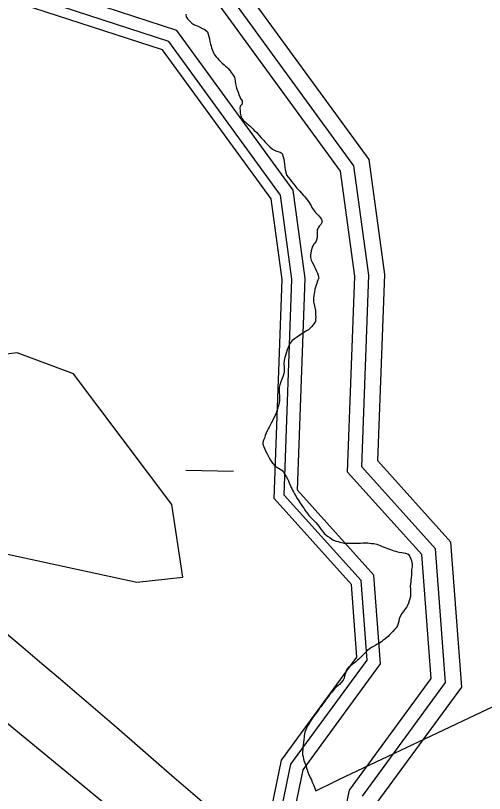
# Model space of a CAD drawing. Extents: x 2260773 to 2342389, y 552869 to 618546.
# Drawn here: x 2291620 to 2292385, y 595024 to 596292 of the extents above; entities that cross this region are included whole.
import ezdxf

# ---------------------------------------------------------------- set-up
doc = ezdxf.new("R2010")
doc.units = 0
for name, color, linetype in [('Exist Boundary Political City Limit New', 7, 'Continuous'), ('Exist Hydrographic Buffer Line', 7, 'Continuous'), ('Exist Hydrographic Misc Water Feature', 7, 'Continuous'), ('Exist Hydrographic Pond Under 1500 Sq Ft', 7, 'Continuous'), ('Exist Hydrographic River Shore', 7, 'Continuous'), ('Exist Railroad Mainline', 7, 'Continuous'), ('Map Preparation Boundary City Limit Buffer Line', 7, 'Continuous')]:
    doc.layers.add(name, color=color, linetype=linetype)

msp = doc.modelspace()

# ---------------------------------------------------------------- linework, layer by layer
at = {"layer": 'Exist Boundary Political City Limit New'}
for points in [[(2291897.8, 596294.6), (2291898.5, 596290.1), (2291900.8, 596286.8), (2291903.8, 596283.4), (2291907.8, 596280.1), (2291911, 596277.9), (2291914.5, 596276.3), (2291917.8, 596274.8), (2291921.8, 596272.9), (2291925.2, 596271.1), (2291928.8, 596269.3), (2291933, 596265.7), (2291934.2, 596261.9), (2291935.2, 596258.1), (2291936.2, 596254.1), (2291937, 596250.1), (2291938.2, 596245.4), (2291939, 596242.5), (2291939.8, 596239.7), (2291940.8, 596236.8), (2291943, 596231.5), (2291945.2, 596227.9), (2291947.5, 596224.9), (2291949.5, 596222.6), (2291951.5, 596220.3), (2291953.5, 596218.2), (2291957.2, 596214.7), (2291960.2, 596212), (2291962.5, 596209.9), (2291964.5, 596207.9), (2291966.8, 596205.9), (2291970, 596202), (2291971.8, 596199.6), (2291973.5, 596197.3), (2291975.2, 596194.9), (2291977, 596191.9), (2291977.8, 596188.8)], [(2291977.8, 596188.8), (2291978.2, 596184.6), (2291979, 596180.8), (2291980, 596176.8), (2291980.5, 596173.9), (2291981.5, 596171.1), (2291983, 596167.3), (2291984.2, 596163.6), (2291986, 596159.9), (2291987.2, 596156.9), (2291989.8, 596153), (2291989.5, 596147.9), (2291986.2, 596144.6), (2291985.8, 596141.2), (2291986.2, 596136.8), (2291986.5, 596132.8), (2291987.5, 596128.9), (2291988.8, 596124.8), (2291991.2, 596121.8), (2291993.8, 596119.5), (2291996.8, 596116.9), (2291999.5, 596114.6), (2292002, 596112.4), (2292004.2, 596110.2), (2292007, 596107.3), (2292010, 596104.5), (2292012.8, 596101.8), (2292015.5, 596099.1), (2292018.2, 596096), (2292020.8, 596093), (2292023, 596090.7), (2292024.8, 596088.4), (2292026.8, 596086.2), (2292029, 596084), (2292031.8, 596081.2), (2292034.8, 596078.4), (2292039.2, 596074.2), (2292044.5, 596071.6), (2292048, 596070.4), (2292051.8, 596069.3), (2292055, 596067.1), (2292056.8, 596062.1), (2292057.5, 596058.1), (2292058, 596054.2), (2292058.8, 596050.1), (2292059.5, 596044.3), (2292060, 596041.2), (2292060.5, 596038.3), (2292061.2, 596034.4), (2292062.2, 596031.7), (2292065.2, 596027.9), (2292067.8, 596024.8), (2292070.2, 596021.6), (2292073.8, 596017.1), (2292077, 596013.1), (2292079, 596010.9), (2292081, 596008.6), (2292083, 596006.3), (2292086.2, 596002.5), (2292089.8, 595998.8), (2292091.8, 595996.4), (2292096.5, 595991.2), (2292099.2, 595987.3), (2292100.5, 595984.7), (2292102, 595982.1), (2292103.5, 595979.4), (2292105.8, 595975.4), (2292109.2, 595970.9), (2292111.8, 595968.4), (2292114.5, 595965.4), (2292117.2, 595962.2), (2292119, 595959.8), (2292120, 595955.7), (2292118.2, 595951.6), (2292115.2, 595948.8), (2292113.5, 595945.9), (2292112, 595942.1), (2292112.2, 595937.6), (2292112.2, 595933.6), (2292112, 595930.1), (2292110.2, 595924.3), (2292108, 595921.3), (2292106.2, 595918.8), (2292103.8, 595914.2), (2292102.2, 595908.6), (2292101.5, 595904.9), (2292101.2, 595901.9), (2292101, 595897.6), (2292102.2, 595893.4), (2292103.8, 595889.8), (2292105.8, 595886.2), (2292107.5, 595882.7), (2292109, 595880.1), (2292111, 595875.5), (2292112.8, 595872.1), (2292113.5, 595868.2), (2292114.5, 595864.2), (2292113.2, 595860.8), (2292112.2, 595858), (2292111.2, 595855.1)], [(2292111.2, 595855.1), (2292110.2, 595852.3), (2292109.2, 595849.1), (2292108.2, 595846), (2292107.5, 595841.7), (2292107, 595838.8), (2292106.5, 595835.8), (2292106, 595831.8), (2292105.8, 595828.8), (2292106.2, 595825.9), (2292107.2, 595820.8), (2292108.2, 595816.1), (2292109.2, 595811.4), (2292109.5, 595808.2), (2292109.5, 595804.2), (2292109.8, 595800.2), (2292109.5, 595796.3), (2292109.2, 595793.3), (2292107.8, 595790.9), (2292105.5, 595787.7), (2292103, 595784.4), (2292100, 595781.8), (2292097.8, 595779.9), (2292094.5, 595777.9), (2292092.8, 595777.2), (2292090, 595775.1), (2292085.2, 595772), (2292081.8, 595769.6), (2292078.5, 595767.4), (2292075.2, 595765.2), (2292071.2, 595762.3), (2292068.2, 595758.1), (2292066.2, 595754.8), (2292064.8, 595751.1), (2292063, 595747.2), (2292061.5, 595741.8), (2292060.5, 595737.9), (2292059.5, 595734.9), (2292058.2, 595729.6), (2292057.8, 595724.3), (2292058.2, 595719.5), (2292058.2, 595711.4), (2292057, 595706.5), (2292055.8, 595702.8), (2292054.2, 595699.1), (2292052.5, 595695), (2292051.2, 595689.8), (2292050.2, 595685.9), (2292050.2, 595677.7), (2292050.5, 595672.2), (2292050.5, 595664.3), (2292050, 595660.2), (2292048.5, 595654.6), (2292047.2, 595650.8), (2292046, 595647), (2292044.5, 595642.9), (2292042.2, 595637.8), (2292040.2, 595634.2), (2292039, 595631.5), (2292037, 595627.6), (2292033.8, 595621.1), (2292032, 595618.2), (2292030.2, 595614.7), (2292028.2, 595610.1), (2292027.2, 595607.2), (2292026, 595603.1), (2292024.5, 595599.6), (2292023.5, 595596.1), (2292023.2, 595593.2), (2292025, 595588.6), (2292026.5, 595585), (2292028.2, 595581.4), (2292030.2, 595577.3), (2292032, 595574.2), (2292033.8, 595570.7), (2292035.8, 595567.2), (2292039, 595562), (2292043.2, 595558.1), (2292046.5, 595555.8), (2292048.8, 595554.2), (2292051.5, 595552.6), (2292054.2, 595550.7), (2292057, 595547.4), (2292059.5, 595543.9), (2292061.2, 595540.6), (2292063.5, 595536.6), (2292065, 595533.6), (2292066.5, 595529.9), (2292068.2, 595526.2), (2292069.2, 595523.6), (2292070.8, 595520.7), (2292072, 595518.2), (2292073.5, 595515.5), (2292075.2, 595512), (2292076.8, 595509.4), (2292079.2, 595504.8), (2292082, 595500.8)], [(2292082, 595500.8), (2292083.5, 595498.2), (2292085.8, 595494.9), (2292088, 595491.6), (2292090, 595488.7), (2292092.5, 595485.1), (2292094.2, 595482.6), (2292096.2, 595480.2), (2292098.5, 595477.1), (2292100.5, 595474.8), (2292102.8, 595472.7), (2292105.5, 595469.8), (2292107.5, 595467.7), (2292109.8, 595465.5), (2292113, 595461.7), (2292116, 595457.8), (2292118.2, 595454.5), (2292120.8, 595451.3), (2292123.5, 595447.7), (2292126.2, 595445.3), (2292129, 595443.1), (2292132.5, 595440.8), (2292135.8, 595438.4), (2292138.5, 595436.9), (2292143, 595435.2), (2292146, 595434.3), (2292148.8, 595433.5), (2292151.5, 595432.8), (2292155.8, 595431.8), (2292160.5, 595431.6), (2292164.5, 595431.6), (2292167.5, 595431.6), (2292170.5, 595431.6), (2292173.8, 595431.7), (2292178.5, 595431.9), (2292182.5, 595432), (2292186.5, 595432.2), (2292191.2, 595432.2), (2292194.5, 595432.1), (2292197.5, 595431.8), (2292200.5, 595431.4), (2292204.5, 595431), (2292209.2, 595430.2), (2292212, 595429.1), (2292214.8, 595427.9), (2292218, 595426.5), (2292221.2, 595425.1), (2292226.5, 595422.9), (2292231.5, 595421.2), (2292234.5, 595420.3), (2292237.2, 595419.4), (2292240.2, 595418.6), (2292243, 595417.8), (2292246, 595417.2), (2292250, 595416.4), (2292253, 595415.8), (2292255.8, 595415.2), (2292260.2, 595413.9), (2292263, 595410), (2292264, 595407.2), (2292265.5, 595404.5), (2292266.5, 595400.6), (2292267.2, 595397.1), (2292266.8, 595392.9), (2292266, 595388.9), (2292265.8, 595386.1), (2292265.8, 595379.6), (2292265.5, 595375.2), (2292265, 595371.2), (2292264.5, 595368.3), (2292264, 595365.3), (2292263.8, 595361.7), (2292264, 595357), (2292264, 595351.4), (2292264.2, 595344.9), (2292263.2, 595341), (2292262.2, 595337.7), (2292261, 595333.9), (2292259.5, 595330.2), (2292258.2, 595327.7), (2292256.2, 595325.3), (2292254.5, 595322.9), (2292252.8, 595320.5), (2292250.2, 595317.3), (2292247.8, 595313.4), (2292246, 595308.3), (2292245, 595304.5), (2292244, 595300.6), (2292242.5, 595296), (2292240.8, 595293.6), (2292238.2, 595290.7), (2292235.2, 595287.8), (2292232.5, 595284.8), (2292230.2, 595282.4), (2292227.8, 595279.8), (2292225.5, 595277.8), (2292222.5, 595275.2), (2292219.2, 595272.8), (2292216.8, 595270.8)], [(2291935.8, 595000), (2291905.5, 595026.1), (2291875, 595052.2), (2291845, 595078.5), (2291814.8, 595104.9), (2291784.8, 595131.2), (2291754.5, 595157.4), (2291724, 595183.2), (2291693.5, 595209.2), (2291663.2, 595235.2), (2291632.8, 595261.1), (2291602, 595286.8), (2291571.2, 595312.4), (2291541, 595338.5)], [(2292203.8, 595263.4), (2292200.8, 595261.8), (2292197.2, 595259.2), (2292194.2, 595256.7), (2292192, 595254.6), (2292190, 595252.5), (2292187.8, 595250.4), (2292184.2, 595247), (2292182, 595244.9), (2292180, 595242.8), (2292177.8, 595240.8), (2292175, 595238.4), (2292172.2, 595236.3), (2292169.2, 595233.9), (2292166, 595231.4), (2292163, 595228.8), (2292160.8, 595226.8), (2292159.5, 595224.1), (2292158.5, 595221.4), (2292157.8, 595218.5), (2292157.2, 595216.4), (2292156.8, 595214.6), (2292156, 595211.8), (2292154.2, 595208.4), (2292151.2, 595204.7), (2292148.2, 595201.5), (2292145.5, 595199), (2292143, 595196.8), (2292140.5, 595194.2), (2292138.5, 595192), (2292136, 595188.9), (2292134, 595186.6), (2292131.8, 595183.9), (2292129.8, 595181.1), (2292127.2, 595177.9), (2292125.5, 595175.5), (2292123.8, 595173.1), (2292121.2, 595169.6), (2292117.8, 595165), (2292116, 595162.6), (2292114.2, 595160.2), (2292111.8, 595156.9), (2292109.8, 595154.1), (2292107.8, 595151.4), (2292104.8, 595147.2), (2292102.5, 595143.9), (2292099.8, 595139.9), (2292098.5, 595137.2), (2292096.5, 595133.7), (2292093, 595126.4), (2292091.8, 595123.7), (2292091.2, 595120.8), (2292091, 595117.8), (2292090.8, 595114.8), (2292090.5, 595111.4), (2292089.8, 595106.4), (2292089.2, 595102.6), (2292088.8, 595098.9), (2292088.5, 595094.9), (2292088.2, 595091.9), (2292088.2, 595087.1), (2292089, 595083.2), (2292089.8, 595080.2), (2292090.5, 595077.3), (2292091.8, 595073.6), (2292092.8, 595070.8), (2292093.8, 595067.9), (2292094.5, 595065), (2292095.5, 595062.2), (2292096.8, 595058.3), (2292098.2, 595054.1), (2292099.8, 595051.1), (2292101.2, 595048.4), (2292102.5, 595045.7), (2292104, 595042.1), (2292106, 595037.7), (2292109.8, 595027.9), (2292138.5, 595041.8), (2292147.5, 595046.1), (2292500, 595213.1)], [(2292216.8, 595270.8), (2292212.8, 595268.3), (2292210, 595266.8), (2292207.5, 595265.4), (2292203.8, 595263.4)]]:
    msp.add_lwpolyline(points, dxfattribs=at)
at = {"layer": 'Exist Hydrographic Buffer Line'}
for points in [[(2292186, 595019.3), (2292321.4, 595204.5), (2292305.2, 595422.7), (2292185, 595556.3), (2292196.3, 595868.6), (2292172, 596047.4), (2291947.2, 596356.2), (2291600, 596469.4), (2291646.1, 596536.2), (2291616.2, 596757.9), (2291526.6, 596920), (2291093, 596887.8), (2290971.3, 597034.1), (2290942.8, 597246.4), (2290895.5, 597288.4), (2291164.1, 597459.1), (2291193.4, 597735), (2291059.2, 597903.3), (2290949.1, 597996.6), (2291025.8, 598231), (2290961.3, 598275.7)], [(2292095.9, 594696.1), (2292164.5, 595028.8), (2292297.8, 595211.3), (2292282.7, 595413.1), (2292161.6, 595547.8), (2292173.2, 595867.4), (2292150, 596038.5), (2291932.9, 596336.6), (2291563.5, 596457.1), (2291622, 596541.9), (2291593.9, 596750.5), (2291513.5, 596895.9), (2291082.9, 596863.9), (2290949.3, 597024.5), (2290921.1, 597234.9), (2290857.3, 597291.5), (2291142.4, 597472.6), (2291169.5, 597728), (2291042.6, 597887.1), (2290922.4, 597989), (2290998.5, 598221.8), (2290948.1, 598256.8)], [(2292018.1, 594718.1), (2292089, 595062.3), (2292215.1, 595234.9), (2292204.3, 595379.6), (2292079.8, 595518.1), (2292092.3, 595863.4), (2292072.7, 596007.5), (2291883.1, 596268), (2291532.2, 596382.4), (2291473, 596416.3), (2291477.4, 596474.4), (2291537.9, 596562.1), (2291516, 596724.8), (2291467.9, 596811.6), (2291047.4, 596780.4), (2290872.4, 596990.8), (2290845.1, 597194.4), (2290812.2, 597223.6), (2290804.9, 597338.3), (2290818.7, 597362.6), (2291066.3, 597519.8), (2291085.8, 597703.6)], [(2291997.5, 594723.9), (2292069, 595071.1), (2292193.3, 595241.1), (2292183.6, 595370.8), (2292058.2, 595510.3), (2292070.9, 595862.4), (2292052.4, 595999.3), (2291869.9, 596249.9), (2291523.5, 596362.8), (2291450.7, 596404.6), (2291456.6, 596481.8), (2291515.7, 596567.4), (2291495.4, 596717.9), (2291455.9, 596789.4), (2291038, 596758.3), (2290852.1, 596981.9), (2290825.1, 597183.7), (2290791.5, 597213.5), (2290783.2, 597343.3), (2290802.9, 597377.7), (2291046.2, 597532.3), (2291063.7, 597697.2)]]:
    msp.add_lwpolyline(points, dxfattribs=at)
at = {"layer": 'Exist Hydrographic Misc Water Feature'}
msp.add_line((2291897.7, 595551), (2291975.6, 595549.4), dxfattribs=at)
at = {"layer": 'Exist Hydrographic Pond Under 1500 Sq Ft'}
msp.add_lwpolyline([(2291817.9, 595368), (2291892.8, 595376.3), (2291874.9, 595494.6), (2291714.8, 595707.8), (2291622.9, 595742.4), (2291397.8, 595714.2), (2291256.9, 595661.3), (2291249.9, 595563.1), (2291450.9, 595447.5), (2291817.9, 595368)], dxfattribs=at)
at = {"layer": 'Exist Hydrographic River Shore'}
for points in [[(2292210.1, 595008.6), (2292347.8, 595197), (2292330.2, 595433.3), (2292211.1, 595565.8), (2292222.1, 595869.8), (2292196.7, 596057.3), (2291963.1, 596378.1), (2291640.8, 596483.2), (2291672.9, 596529.7), (2291641, 596766.1), (2291541.1, 596946.9), (2291104.3, 596914.4), (2290995.8, 597044.9), (2290967.1, 597259.3), (2290938.1, 597285), (2291188.4, 597444.1), (2291220.2, 597742.8), (2291077.8, 597921.3), (2290979, 598005), (2291056.2, 598241.2), (2290975.9, 598296.9)], [(2291982, 594728.3), (2292053.9, 595077.8), (2292176.8, 595245.8), (2292167.9, 595364.1), (2292041.8, 595504.4), (2292054.8, 595861.6), (2292036.9, 595993.1), (2291860, 596236.1), (2291516.9, 596348), (2291433.9, 596395.6), (2291440.8, 596487.3), (2291498.9, 596571.4), (2291479.8, 596712.8), (2291446.8, 596772.5), (2291030.9, 596741.6), (2290836.7, 596975.1), (2290809.9, 597175.6), (2290775.8, 597205.8), (2290766.8, 597347.1), (2290790.8, 597389.2), (2291030.9, 597541.8), (2291046.9, 597692.3)]]:
    msp.add_lwpolyline(points, dxfattribs=at)
at = {"layer": 'Exist Railroad Mainline'}
msp.add_lwpolyline([(2292036.9, 594783.4), (2291595.7, 595147), (2291562.4, 595173.6), (2291369.9, 595327.2), (2291358, 595336.6), (2291354.8, 595338.9), (2291301, 595377), (2291199.1, 595449), (2291064.4, 595527.7), (2290935.8, 595596.5), (2290841.4, 595641.6), (2290764.8, 595674.6), (2290755.2, 595678.7), (2290650.8, 595719.8), (2290554.5, 595752.8), (2290384.3, 595797.2), (2290167.8, 595855.2), (2290064.5, 595883.4)], dxfattribs=at)
at = {"layer": 'Map Preparation Boundary City Limit Buffer Line'}
for points in [[(2291897.8, 596294.6), (2291898.5, 596290.1), (2291900.8, 596286.8), (2291903.8, 596283.4), (2291907.8, 596280.1), (2291911, 596277.9), (2291914.5, 596276.3), (2291917.8, 596274.8), (2291921.8, 596272.9), (2291925.2, 596271.1), (2291928.8, 596269.3), (2291933, 596265.7), (2291934.2, 596261.9), (2291935.2, 596258.1), (2291936.2, 596254.1), (2291937, 596250.1), (2291938.2, 596245.4), (2291939, 596242.5), (2291939.8, 596239.7), (2291940.8, 596236.8), (2291943, 596231.5), (2291945.2, 596227.9), (2291947.5, 596224.9), (2291949.5, 596222.6), (2291951.5, 596220.3), (2291953.5, 596218.2), (2291957.2, 596214.7), (2291960.2, 596212), (2291962.5, 596209.9), (2291964.5, 596207.9), (2291966.8, 596205.9), (2291970, 596202), (2291971.8, 596199.6), (2291973.5, 596197.3), (2291975.2, 596194.9), (2291977, 596191.9), (2291977.8, 596188.8)], [(2291977.8, 596188.8), (2291978.2, 596184.6), (2291979, 596180.8), (2291980, 596176.8), (2291980.5, 596173.9), (2291981.5, 596171.1), (2291983, 596167.3), (2291984.2, 596163.6), (2291986, 596159.9), (2291987.2, 596156.9), (2291989.8, 596153), (2291989.5, 596147.9), (2291986.2, 596144.6), (2291985.8, 596141.2), (2291986.2, 596136.8), (2291986.5, 596132.8), (2291987.5, 596128.9), (2291988.8, 596124.8), (2291991.2, 596121.8), (2291993.8, 596119.5), (2291996.8, 596116.9), (2291999.5, 596114.6), (2292002, 596112.4), (2292004.2, 596110.2), (2292007, 596107.3), (2292010, 596104.5), (2292012.8, 596101.8), (2292015.5, 596099.1), (2292018.2, 596096), (2292020.8, 596093), (2292023, 596090.7), (2292024.8, 596088.4), (2292026.8, 596086.2), (2292029, 596084), (2292031.8, 596081.2), (2292034.8, 596078.4), (2292039.2, 596074.2), (2292044.5, 596071.6), (2292048, 596070.4), (2292051.8, 596069.3), (2292055, 596067.1), (2292056.8, 596062.1), (2292057.5, 596058.1), (2292058, 596054.2), (2292058.8, 596050.1), (2292059.5, 596044.3), (2292060, 596041.2), (2292060.5, 596038.3), (2292061.2, 596034.4), (2292062.2, 596031.7), (2292065.2, 596027.9), (2292067.8, 596024.8), (2292070.2, 596021.6), (2292073.8, 596017.1), (2292077, 596013.1), (2292079, 596010.9), (2292081, 596008.6), (2292083, 596006.3), (2292086.2, 596002.5), (2292089.8, 595998.8), (2292091.8, 595996.4), (2292096.5, 595991.2), (2292099.2, 595987.3), (2292100.5, 595984.7), (2292102, 595982.1), (2292103.5, 595979.4), (2292105.8, 595975.4), (2292109.2, 595970.9), (2292111.8, 595968.4), (2292114.5, 595965.4), (2292117.2, 595962.2), (2292119, 595959.8), (2292120, 595955.7), (2292118.2, 595951.6), (2292115.2, 595948.8), (2292113.5, 595945.9), (2292112, 595942.1), (2292112.2, 595937.6), (2292112.2, 595933.6), (2292112, 595930.1), (2292110.2, 595924.3), (2292108, 595921.3), (2292106.2, 595918.8), (2292103.8, 595914.2), (2292102.2, 595908.6), (2292101.5, 595904.9), (2292101.2, 595901.9), (2292101, 595897.6), (2292102.2, 595893.4), (2292103.8, 595889.8), (2292105.8, 595886.2), (2292107.5, 595882.7), (2292109, 595880.1), (2292111, 595875.5), (2292112.8, 595872.1), (2292113.5, 595868.2), (2292114.5, 595864.2), (2292113.2, 595860.8), (2292112.2, 595858), (2292111.2, 595855.1)], [(2292111.2, 595855.1), (2292110.2, 595852.3), (2292109.2, 595849.1), (2292108.2, 595846), (2292107.5, 595841.7), (2292107, 595838.8), (2292106.5, 595835.8), (2292106, 595831.8), (2292105.8, 595828.8), (2292106.2, 595825.9), (2292107.2, 595820.8), (2292108.2, 595816.1), (2292109.2, 595811.4), (2292109.5, 595808.2), (2292109.5, 595804.2), (2292109.8, 595800.2), (2292109.5, 595796.3), (2292109.2, 595793.3), (2292107.8, 595790.9), (2292105.5, 595787.7), (2292103, 595784.4), (2292100, 595781.8), (2292097.8, 595779.9), (2292094.5, 595777.9), (2292092.8, 595777.2), (2292090, 595775.1), (2292085.2, 595772), (2292081.8, 595769.6), (2292078.5, 595767.4), (2292075.2, 595765.2), (2292071.2, 595762.3), (2292068.2, 595758.1), (2292066.2, 595754.8), (2292064.8, 595751.1), (2292063, 595747.2), (2292061.5, 595741.8), (2292060.5, 595737.9), (2292059.5, 595734.9), (2292058.2, 595729.6), (2292057.8, 595724.3), (2292058.2, 595719.5), (2292058.2, 595711.4), (2292057, 595706.5), (2292055.8, 595702.8), (2292054.2, 595699.1), (2292052.5, 595695), (2292051.2, 595689.8), (2292050.2, 595685.9), (2292050.2, 595677.7), (2292050.5, 595672.2), (2292050.5, 595664.3), (2292050, 595660.2), (2292048.5, 595654.6), (2292047.2, 595650.8), (2292046, 595647), (2292044.5, 595642.9), (2292042.2, 595637.8), (2292040.2, 595634.2), (2292039, 595631.5), (2292037, 595627.6), (2292033.8, 595621.1), (2292032, 595618.2), (2292030.2, 595614.7), (2292028.2, 595610.1), (2292027.2, 595607.2), (2292026, 595603.1), (2292024.5, 595599.6), (2292023.5, 595596.1), (2292023.2, 595593.2), (2292025, 595588.6), (2292026.5, 595585), (2292028.2, 595581.4), (2292030.2, 595577.3), (2292032, 595574.2), (2292033.8, 595570.7), (2292035.8, 595567.2), (2292039, 595562), (2292043.2, 595558.1), (2292046.5, 595555.8), (2292048.8, 595554.2), (2292051.5, 595552.6), (2292054.2, 595550.7), (2292057, 595547.4), (2292059.5, 595543.9), (2292061.2, 595540.6), (2292063.5, 595536.6), (2292065, 595533.6), (2292066.5, 595529.9), (2292068.2, 595526.2), (2292069.2, 595523.6), (2292070.8, 595520.7), (2292072, 595518.2), (2292073.5, 595515.5), (2292075.2, 595512), (2292076.8, 595509.4), (2292079.2, 595504.8), (2292082, 595500.8)], [(2292082, 595500.8), (2292083.5, 595498.2), (2292085.8, 595494.9), (2292088, 595491.6), (2292090, 595488.7), (2292092.5, 595485.1), (2292094.2, 595482.6), (2292096.2, 595480.2), (2292098.5, 595477.1), (2292100.5, 595474.8), (2292102.8, 595472.7), (2292105.5, 595469.8), (2292107.5, 595467.7), (2292109.8, 595465.5), (2292113, 595461.7), (2292116, 595457.8), (2292118.2, 595454.5), (2292120.8, 595451.3), (2292123.5, 595447.7), (2292126.2, 595445.3), (2292129, 595443.1), (2292132.5, 595440.8), (2292135.8, 595438.4), (2292138.5, 595436.9), (2292143, 595435.2), (2292146, 595434.3), (2292148.8, 595433.5), (2292151.5, 595432.8), (2292155.8, 595431.8), (2292160.5, 595431.6), (2292164.5, 595431.6), (2292167.5, 595431.6), (2292170.5, 595431.6), (2292173.8, 595431.7), (2292178.5, 595431.9), (2292182.5, 595432), (2292186.5, 595432.2), (2292191.2, 595432.2), (2292194.5, 595432.1), (2292197.5, 595431.8), (2292200.5, 595431.4), (2292204.5, 595431), (2292209.2, 595430.2), (2292212, 595429.1), (2292214.8, 595427.9), (2292218, 595426.5), (2292221.2, 595425.1), (2292226.5, 595422.9), (2292231.5, 595421.2), (2292234.5, 595420.3), (2292237.2, 595419.4), (2292240.2, 595418.6), (2292243, 595417.8), (2292246, 595417.2), (2292250, 595416.4), (2292253, 595415.8), (2292255.8, 595415.2), (2292260.2, 595413.9), (2292263, 595410), (2292264, 595407.2), (2292265.5, 595404.5), (2292266.5, 595400.6), (2292267.2, 595397.1), (2292266.8, 595392.9), (2292266, 595388.9), (2292265.8, 595386.1), (2292265.8, 595379.6), (2292265.5, 595375.2), (2292265, 595371.2), (2292264.5, 595368.3), (2292264, 595365.3), (2292263.8, 595361.7), (2292264, 595357), (2292264, 595351.4), (2292264.2, 595344.9), (2292263.2, 595341), (2292262.2, 595337.7), (2292261, 595333.9), (2292259.5, 595330.2), (2292258.2, 595327.7), (2292256.2, 595325.3), (2292254.5, 595322.9), (2292252.8, 595320.5), (2292250.2, 595317.3), (2292247.8, 595313.4), (2292246, 595308.3), (2292245, 595304.5), (2292244, 595300.6), (2292242.5, 595296), (2292240.8, 595293.6), (2292238.2, 595290.7), (2292235.2, 595287.8), (2292232.5, 595284.8), (2292230.2, 595282.4), (2292227.8, 595279.8), (2292225.5, 595277.8), (2292222.5, 595275.2), (2292219.2, 595272.8), (2292216.8, 595270.8)], [(2291935.8, 595000), (2291905.5, 595026.1), (2291875, 595052.2), (2291845, 595078.5), (2291814.8, 595104.9), (2291784.8, 595131.2), (2291754.5, 595157.4), (2291724, 595183.2), (2291693.5, 595209.2), (2291663.2, 595235.2), (2291632.8, 595261.1), (2291602, 595286.8), (2291571.2, 595312.4), (2291541, 595338.5)], [(2292203.8, 595263.4), (2292200.8, 595261.8), (2292197.2, 595259.2), (2292194.2, 595256.7), (2292192, 595254.6), (2292190, 595252.5), (2292187.8, 595250.4), (2292184.2, 595247), (2292182, 595244.9), (2292180, 595242.8), (2292177.8, 595240.8), (2292175, 595238.4), (2292172.2, 595236.3), (2292169.2, 595233.9), (2292166, 595231.4), (2292163, 595228.8), (2292160.8, 595226.8), (2292159.5, 595224.1), (2292158.5, 595221.4), (2292157.8, 595218.5), (2292157.2, 595216.4), (2292156.8, 595214.6), (2292156, 595211.8), (2292154.2, 595208.4), (2292151.2, 595204.7), (2292148.2, 595201.5), (2292145.5, 595199), (2292143, 595196.8), (2292140.5, 595194.2), (2292138.5, 595192), (2292136, 595188.9), (2292134, 595186.6), (2292131.8, 595183.9), (2292129.8, 595181.1), (2292127.2, 595177.9), (2292125.5, 595175.5), (2292123.8, 595173.1), (2292121.2, 595169.6), (2292117.8, 595165), (2292116, 595162.6), (2292114.2, 595160.2), (2292111.8, 595156.9), (2292109.8, 595154.1), (2292107.8, 595151.4), (2292104.8, 595147.2), (2292102.5, 595143.9), (2292099.8, 595139.9), (2292098.5, 595137.2), (2292096.5, 595133.7), (2292093, 595126.4), (2292091.8, 595123.7), (2292091.2, 595120.8), (2292091, 595117.8), (2292090.8, 595114.8), (2292090.5, 595111.4), (2292089.8, 595106.4), (2292089.2, 595102.6), (2292088.8, 595098.9), (2292088.5, 595094.9), (2292088.2, 595091.9), (2292088.2, 595087.1), (2292089, 595083.2), (2292089.8, 595080.2), (2292090.5, 595077.3), (2292091.8, 595073.6), (2292092.8, 595070.8), (2292093.8, 595067.9), (2292094.5, 595065), (2292095.5, 595062.2), (2292096.8, 595058.3), (2292098.2, 595054.1), (2292099.8, 595051.1), (2292101.2, 595048.4), (2292102.5, 595045.7), (2292104, 595042.1), (2292106, 595037.7), (2292109.8, 595027.9), (2292138.5, 595041.8), (2292147.5, 595046.1), (2292500, 595213.1)], [(2292216.8, 595270.8), (2292212.8, 595268.3), (2292210, 595266.8), (2292207.5, 595265.4), (2292203.8, 595263.4)]]:
    msp.add_lwpolyline(points, dxfattribs=at)

doc.saveas('drawing.dxf')
